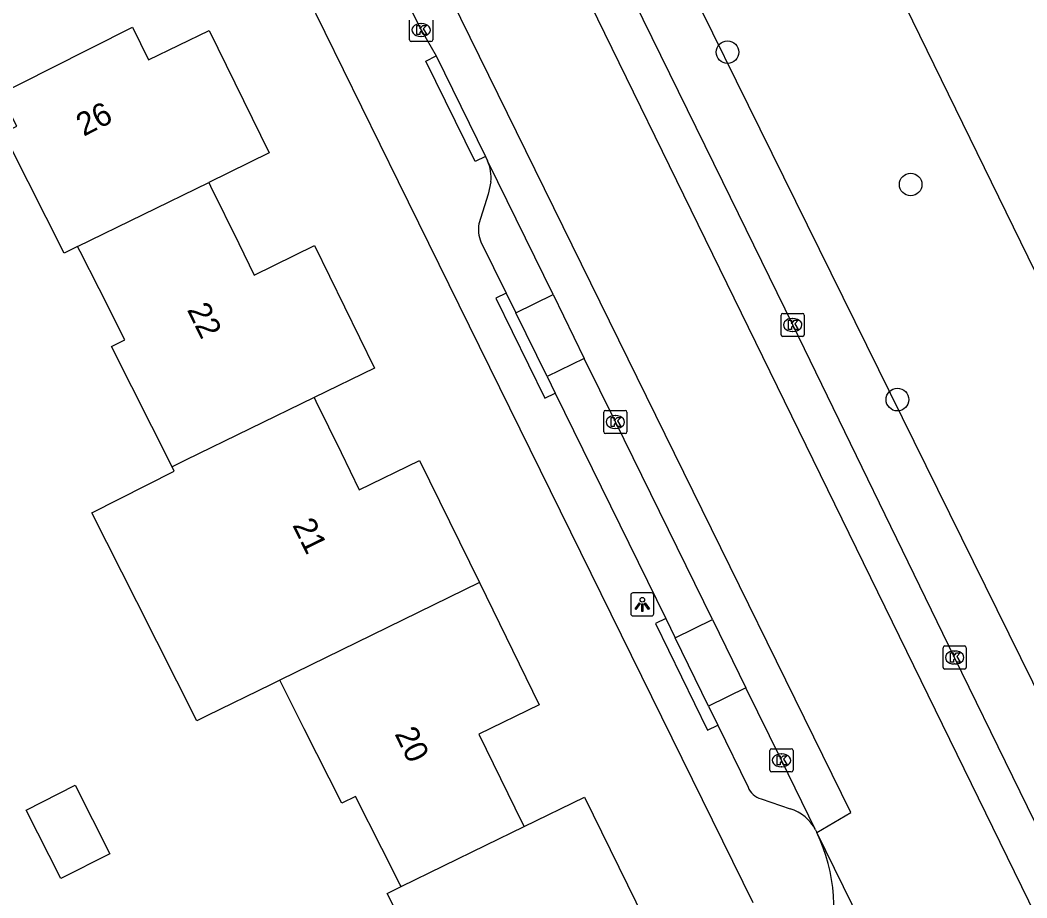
# Model space of a CAD drawing. Extents: x 160457 to 162082, y 388340 to 389736.
# Drawn here: x 161137.76 to 161181.31, y 388969.01 to 389006.99 of the extents above; entities that cross this region are included whole.
import ezdxf

# ---------------------------------------------------------------- set-up
doc = ezdxf.new("R2010")
doc.units = 0
for name, color, linetype in [('IMGEO_Boom', 7, 'Continuous'), ('IMGEO_Groenvoorziening', 7, 'Continuous'), ('IMGEO_Kolk', 7, 'Continuous'), ('IMGEO_Lichtpunt', 7, 'Continuous'), ('IMGEO_Pand', 7, 'Continuous'), ('IMGEO_Pand_nummerreeks', 7, 'Continuous'), ('IMGEO_Parkeervlak_open', 7, 'Continuous'), ('IMGEO_Rijbaan_lokaal_gesloten', 7, 'Continuous'), ('IMGEO_Rijbaan_lokaal_open', 7, 'Continuous'), ('IMGEO_Voetpad_open', 7, 'Continuous'), ('IMGEO_Waterloop', 7, 'Continuous')]:
    doc.layers.add(name, color=color, linetype=linetype)

msp = doc.modelspace()

# ---------------------------------------------------------------- linework, layer by layer
at = {"layer": 'IMGEO_Boom'}
for centre in [(161168.359, 389005.607), (161176.286, 388999.88), (161175.711, 388990.572)]:
    msp.add_circle(centre, 0.489, dxfattribs=at)
at = {"layer": 'IMGEO_Groenvoorziening'}
msp.add_lwpolyline([(161223.603, 388893.076), (161137.996, 389066.763), (161145.403, 389070.346)], dxfattribs=at)
at = {"layer": 'IMGEO_Kolk'}
for p, q in [((161154.606, 389006.14), (161154.606, 389006.992)), ((161155.094, 389006.846), (161155.119, 389006.846)), ((161155.607, 389006.992), (161155.607, 389006.14)), ((161155.533, 389006.066), (161154.681, 389006.066)), ((161155.117, 389006.286), (161155.092, 389006.286)), ((161170.681, 388993.377), (161170.681, 388994.229)), ((161170.756, 388994.303), (161171.608, 388994.303)), ((161171.682, 388994.229), (161171.682, 388993.377)), ((161171.169, 388994.083), (161171.194, 388994.083)), ((161171.608, 388993.303), (161170.756, 388993.303)), ((161171.192, 388993.523), (161171.167, 388993.523)), ((161163.009, 388989.177), (161163.009, 388990.029)), ((161163.084, 388990.103), (161163.936, 388990.103)), ((161163.497, 388989.883), (161163.522, 388989.883)), ((161164.01, 388990.029), (161164.01, 388989.177)), ((161163.936, 388989.103), (161163.084, 388989.103)), ((161163.52, 388989.323), (161163.495, 388989.323)), ((161177.689, 388978.987), (161177.689, 388979.839)), ((161177.764, 388979.913), (161178.616, 388979.913)), ((161178.69, 388979.839), (161178.69, 388978.987)), ((161178.177, 388979.693), (161178.202, 388979.693)), ((161178.616, 388978.913), (161177.764, 388978.913)), ((161178.2, 388979.133), (161178.175, 388979.133)), ((161170.27, 388975.464), (161171.122, 388975.464)), ((161170.195, 388974.538), (161170.195, 388975.39)), ((161170.683, 388975.244), (161170.708, 388975.244)), ((161171.196, 388975.39), (161171.196, 388974.538)), ((161170.706, 388974.684), (161170.681, 388974.684)), ((161171.122, 388974.464), (161170.27, 388974.464))]:
    msp.add_line(p, q, dxfattribs=at)
for points in [[(161154.606, 389006.14), (161154.606, 389006.992)], [(161155.607, 389006.992), (161155.607, 389006.14)], [(161154.927, 389006.766), (161155.05, 389006.766), (161155.05, 389006.615), (161155.18, 389006.766), (161155.344, 389006.766), (161155.198, 389006.615), (161155.351, 389006.366), (161155.199, 389006.366), (161155.114, 389006.53), (161155.05, 389006.463), (161155.05, 389006.366), (161154.927, 389006.366), (161154.927, 389006.766)], [(161155.533, 389006.066), (161154.681, 389006.066)], [(161170.681, 388993.377), (161170.681, 388994.229)], [(161170.756, 388994.303), (161171.608, 388994.303)], [(161171.682, 388994.229), (161171.682, 388993.377)], [(161171.002, 388994.003), (161171.125, 388994.003), (161171.125, 388993.852), (161171.255, 388994.003), (161171.419, 388994.003), (161171.273, 388993.852), (161171.426, 388993.603), (161171.274, 388993.603), (161171.189, 388993.767), (161171.125, 388993.7), (161171.125, 388993.603), (161171.002, 388993.603), (161171.002, 388994.003)], [(161171.608, 388993.303), (161170.756, 388993.303)], [(161163.009, 388989.177), (161163.009, 388990.029)], [(161163.084, 388990.103), (161163.936, 388990.103)], [(161163.33, 388989.803), (161163.453, 388989.803), (161163.453, 388989.652), (161163.583, 388989.803), (161163.747, 388989.803), (161163.601, 388989.652), (161163.754, 388989.403), (161163.602, 388989.403), (161163.517, 388989.567), (161163.453, 388989.5), (161163.453, 388989.403), (161163.33, 388989.403), (161163.33, 388989.803)], [(161164.01, 388990.029), (161164.01, 388989.177)], [(161163.936, 388989.103), (161163.084, 388989.103)], [(161177.689, 388978.987), (161177.689, 388979.839)], [(161177.764, 388979.913), (161178.616, 388979.913)], [(161178.69, 388979.839), (161178.69, 388978.987)], [(161178.01, 388979.613), (161178.133, 388979.613), (161178.133, 388979.462), (161178.263, 388979.613), (161178.427, 388979.613), (161178.281, 388979.462), (161178.434, 388979.213), (161178.282, 388979.213), (161178.197, 388979.377), (161178.133, 388979.31), (161178.133, 388979.213), (161178.01, 388979.213), (161178.01, 388979.613)], [(161178.616, 388978.913), (161177.764, 388978.913)], [(161170.27, 388975.464), (161171.122, 388975.464)], [(161170.195, 388974.538), (161170.195, 388975.39)], [(161170.516, 388975.164), (161170.639, 388975.164), (161170.639, 388975.013), (161170.769, 388975.164), (161170.933, 388975.164), (161170.787, 388975.013), (161170.94, 388974.764), (161170.788, 388974.764), (161170.703, 388974.928), (161170.639, 388974.861), (161170.639, 388974.764), (161170.516, 388974.764), (161170.516, 388975.164)], [(161171.196, 388975.39), (161171.196, 388974.538)], [(161171.122, 388974.464), (161170.27, 388974.464)]]:
    msp.add_lwpolyline(points, dxfattribs=at)
for centre, start, end in [((161154.683, 389006.142), 181.552, 268.448), ((161154.683, 389006.142), 181.552, 268.448), ((161155.531, 389006.142), 271.552, 358.448), ((161155.531, 389006.142), 271.552, 358.448), ((161170.758, 388994.227), 91.552, 178.448), ((161170.758, 388994.227), 91.552, 178.448), ((161171.606, 388994.227), 1.552, 88.448), ((161171.606, 388994.227), 1.552, 88.448), ((161170.758, 388993.379), 181.552, 268.448), ((161170.758, 388993.379), 181.552, 268.448), ((161171.606, 388993.379), 271.552, 358.448), ((161171.606, 388993.379), 271.552, 358.448), ((161163.086, 388990.027), 91.552, 178.448), ((161163.086, 388990.027), 91.552, 178.448), ((161163.934, 388990.027), 1.552, 88.448), ((161163.934, 388990.027), 1.552, 88.448), ((161163.086, 388989.179), 181.552, 268.448), ((161163.086, 388989.179), 181.552, 268.448), ((161163.934, 388989.179), 271.552, 358.448), ((161163.934, 388989.179), 271.552, 358.448), ((161177.766, 388979.837), 91.552, 178.448), ((161177.766, 388979.837), 91.552, 178.448), ((161178.614, 388979.837), 1.552, 88.448), ((161178.614, 388979.837), 1.552, 88.448), ((161177.766, 388978.989), 181.552, 268.448), ((161177.766, 388978.989), 181.552, 268.448), ((161178.614, 388978.989), 271.552, 358.448), ((161178.614, 388978.989), 271.552, 358.448), ((161170.272, 388975.388), 91.552, 178.448), ((161170.272, 388975.388), 91.552, 178.448), ((161171.12, 388975.388), 1.552, 88.448), ((161171.12, 388975.388), 1.552, 88.448), ((161170.272, 388974.54), 181.552, 268.448), ((161170.272, 388974.54), 181.552, 268.448), ((161171.12, 388974.54), 271.552, 358.448), ((161171.12, 388974.54), 271.552, 358.448)]:
    msp.add_arc(centre, 0.0765, start, end, dxfattribs=at)
for centre, major_axis, ratio, start_param, end_param in [((161155.093, 389006.566), (-0.387, 0.002), 0.722429, 4.712389, 7.853982), ((161155.118, 389006.566), (-0.39, 0.002), 0.717154, 1.570796, 4.712389), ((161171.168, 388993.803), (-0.387, 0.002), 0.722429, 4.712389, 7.853982), ((161171.193, 388993.803), (-0.39, 0.002), 0.717154, 1.570796, 4.712389), ((161163.496, 388989.603), (-0.387, 0.002), 0.722429, 4.712389, 7.853982), ((161163.521, 388989.603), (-0.39, 0.002), 0.717154, 1.570796, 4.712389), ((161178.176, 388979.413), (-0.387, 0.002), 0.722429, 4.712389, 7.853982), ((161178.201, 388979.413), (-0.39, 0.002), 0.717154, 1.570796, 4.712389), ((161170.682, 388974.964), (-0.387, 0.002), 0.722429, 4.712389, 7.853982), ((161170.707, 388974.964), (-0.39, 0.002), 0.717154, 1.570796, 4.712389)]:
    msp.add_ellipse(centre, major_axis=major_axis, ratio=ratio, start_param=start_param, end_param=end_param, dxfattribs=at)
at = {"layer": 'IMGEO_Lichtpunt'}
for p, q in [((161164.177, 388982.115), (161164.177, 388981.308)), ((161164.177, 388982.115), (161164.177, 388981.308)), ((161165.079, 388982.21), (161164.271, 388982.21)), ((161165.079, 388982.21), (161164.271, 388982.21)), ((161165.173, 388981.308), (161165.173, 388982.115)), ((161165.173, 388981.308), (161165.173, 388982.115)), ((161164.271, 388981.214), (161165.079, 388981.214)), ((161164.271, 388981.214), (161165.079, 388981.214))]:
    msp.add_line(p, q, dxfattribs=at)
for points in [[(161164.551, 388981.779), (161164.59, 388981.751), (161164.402, 388981.489), (161164.364, 388981.516), (161164.551, 388981.779)], [(161164.653, 388981.731), (161164.7, 388981.731), (161164.7, 388981.409), (161164.653, 388981.409), (161164.653, 388981.731)], [(161164.763, 388981.751), (161164.801, 388981.778), (161164.988, 388981.516), (161164.949, 388981.488), (161164.763, 388981.751)]]:
    msp.add_lwpolyline(points, dxfattribs=at)
msp.add_circle((161164.676, 388981.913), 0.0994, dxfattribs=at)
for centre, start, end in [((161164.271, 388982.115), 90, 180), ((161164.271, 388982.115), 90, 180), ((161165.079, 388982.115), 0, 90), ((161165.079, 388982.115), 0, 90), ((161164.271, 388981.308), 180, 270), ((161164.271, 388981.308), 180, 270), ((161165.079, 388981.308), 270, 0), ((161165.079, 388981.308), 270, 360)]:
    msp.add_arc(centre, 0.0946, start, end, dxfattribs=at)
at = {"layer": 'IMGEO_Pand'}
for points in [[(161140.248, 388997.199), (161139.664, 388996.914), (161138.106, 389000), (161137.041, 389002.111), (161137.621, 389002.403), (161136.914, 389003.805), (161139.041, 389004.878), (161142.626, 389006.687), (161143.316, 389005.27), (161145.942, 389006.549), (161148.537, 389001.245), (161145.924, 388999.97)], [(161140.248, 388997.199), (161145.924, 388999.97)], [(161145.924, 388999.97), (161146, 388999.815), (161147.216, 388997.33), (161147.884, 388995.964), (161150.495, 388997.242), (161153.09, 388991.938), (161150.478, 388990.662)], [(161144.333, 388987.661), (161141.707, 388992.865), (161142.287, 388993.158), (161141.173, 388995.366), (161140.355, 388996.987), (161140.248, 388997.199)], [(161150.478, 388990.662), (161144.917, 388987.946), (161144.333, 388987.661)], [(161150.478, 388990.662), (161150.553, 388990.508), (161151.643, 388988.279), (161152.432, 388986.667), (161155.044, 388987.944), (161157.63, 388982.658)], [(161148.991, 388978.436), (161148.615, 388978.252), (161145.834, 388976.891), (161145.398, 388976.678), (161142.803, 388981.818), (161140.86, 388985.667), (161144.43, 388987.469), (161144.333, 388987.661)], [(161157.63, 388982.658), (161148.991, 388978.436)], [(161157.63, 388982.658), (161160.216, 388977.372), (161157.605, 388976.094), (161158.545, 388974.174), (161159.484, 388972.253), (161159.559, 388972.1)], [(161154.238, 388969.499), (161154.195, 388969.584), (161153.408, 388971.143), (161152.267, 388973.404), (161151.678, 388973.107), (161150.051, 388976.331), (161148.991, 388978.436)], [(161138.021, 388972.813), (161140.142, 388973.883), (161141.639, 388970.915), (161139.518, 388969.845), (161138.021, 388972.813)], [(161159.559, 388972.1), (161162.17, 388973.377), (161164.765, 388968.074), (161162.143, 388966.784), (161162.839, 388965.369), (161157.636, 388962.744), (161156.924, 388964.155), (161156.344, 388963.862), (161153.645, 388969.209), (161154.238, 388969.499)], [(161154.238, 388969.499), (161157.91, 388971.294), (161159.559, 388972.1)]]:
    msp.add_lwpolyline(points, dxfattribs=at)
at = {"layer": 'IMGEO_Parkeervlak_open'}
for points in [[(161159.208, 388994.33), (161160.814, 388995.116)], [(161162.165, 388992.354), (161160.561, 388991.569)], [(161166.098, 388980.269), (161167.706, 388981.058)], [(161169.154, 388978.108), (161167.537, 388977.315)]]:
    msp.add_lwpolyline(points, dxfattribs=at)
at = {"layer": 'IMGEO_Rijbaan_lokaal_gesloten'}
for points in [[(161129.137, 389075.801), (161221.187, 388887.428)], [(161222.715, 388888.168), (161213.492, 388907.038), (161209.042, 388916.186), (161204.749, 388925.006), (161197.961, 388938.898), (161188.276, 388958.764), (161178.189, 388979.412), (161171.181, 388993.802), (161168.153, 389000), (161163.956, 389008.593), (161151.348, 389034.389), (161142.537, 389052.354), (161136.286, 389065.133), (161134.42, 389068.932), (161133.166, 389071.475)], [(161172.23, 388971.839), (161173.701, 388972.7), (161154.823, 389011.159), (161153.203, 389010.364)], [(161153.203, 389010.364), (161155.108, 389006.566), (161155.753, 389005.441)], [(161155.753, 389005.441), (161157.889, 389001.093)], [(161157.889, 389001.093), (161157.983, 389000.901)], [(161160.814, 388995.116), (161158.424, 389000), (161157.983, 389000.901)], [(161160.814, 388995.116), (161162.165, 388992.354)], [(161167.706, 388981.058), (161163.511, 388989.604), (161162.165, 388992.354)], [(161167.706, 388981.058), (161169.154, 388978.108)], [(161172.175, 388971.951), (161170.697, 388974.965), (161169.154, 388978.108)], [(161172.175, 388971.951), (161172.23, 388971.839)], [(161181.033, 388953.885), (161172.23, 388971.839)]]:
    msp.add_lwpolyline(points, dxfattribs=at)
at = {"layer": 'IMGEO_Rijbaan_lokaal_open'}
msp.add_arc((161165.074, 388968.495), 7.899, 343.8256, 25.0445, dxfattribs=at)
at = {"layer": 'IMGEO_Voetpad_open'}
for points in [[(161169.471, 388968.793), (161154.129, 389000), (161149.363, 389009.695)], [(161157.889, 389001.093), (161157.441, 389000.873), (161155.305, 389005.221), (161155.753, 389005.441)], [(161158.125, 389000), (161158.002, 388999.467), (161157.605, 388998.181)], [(161157.691, 388997.395), (161158.793, 388995.177)], [(161158.793, 388995.177), (161158.345, 388994.957), (161160.464, 388990.635), (161160.911, 388990.855)], [(161158.793, 388995.177), (161159.208, 388994.33)], [(161160.561, 388991.569), (161159.208, 388994.33)], [(161160.561, 388991.569), (161160.911, 388990.855)], [(161160.911, 388990.855), (161165.694, 388981.097)], [(161165.694, 388981.097), (161165.245, 388980.878), (161167.49, 388976.272), (161167.939, 388976.491)], [(161165.694, 388981.097), (161166.098, 388980.269)], [(161167.537, 388977.315), (161166.098, 388980.269)], [(161167.537, 388977.315), (161167.939, 388976.491)], [(161167.939, 388976.491), (161169.249, 388973.81)], [(161169.815, 388973.293), (161171.075, 388972.872)]]:
    msp.add_lwpolyline(points, dxfattribs=at)
for centre, radius, start, end in [((161156.236, 389000.164), 1.896, 355.0416, 22.871), ((161158.975, 388997.933), 1.392, 169.7464, 202.7419), ((161170.046, 388974.114), 0.853, 200.8852, 254.296), ((161170.492, 388971.058), 1.905, 27.9436, 72.1794)]:
    msp.add_arc(centre, radius, start, end, dxfattribs=at)
at = {"layer": 'IMGEO_Waterloop'}
msp.add_lwpolyline([(161145.403, 389070.346), (161179.775, 389000), (161230.305, 388896.583), (161230.476, 388896.256), (161230.616, 388895.915), (161230.727, 388895.563), (161230.805, 388895.202), (161230.851, 388894.836), (161230.865, 388894.467), (161230.846, 388894.099), (161230.794, 388893.733), (161230.711, 388893.374), (161230.595, 388893.023), (161230.449, 388892.684), (161230.274, 388892.36), (161230.071, 388892.052), (161229.841, 388891.763), (161229.586, 388891.496), (161229.309, 388891.252), (161229.012, 388891.034)], dxfattribs=at)

# ---------------------------------------------------------------- texts
at = {"layer": 'IMGEO_Pand_nummerreeks'}
for s, rotation, p in [('26', 26.7743, (161140.509, 389001.945)), ('22', 296.0694, (161144.967, 388994.465)), ('21', 296.0694, (161149.526, 388985.144)), ('20', 296.0694, (161153.944, 388976.115))]:
    msp.add_text(s, height=1, rotation=rotation, dxfattribs=at).set_placement(p)

doc.saveas('drawing.dxf')
